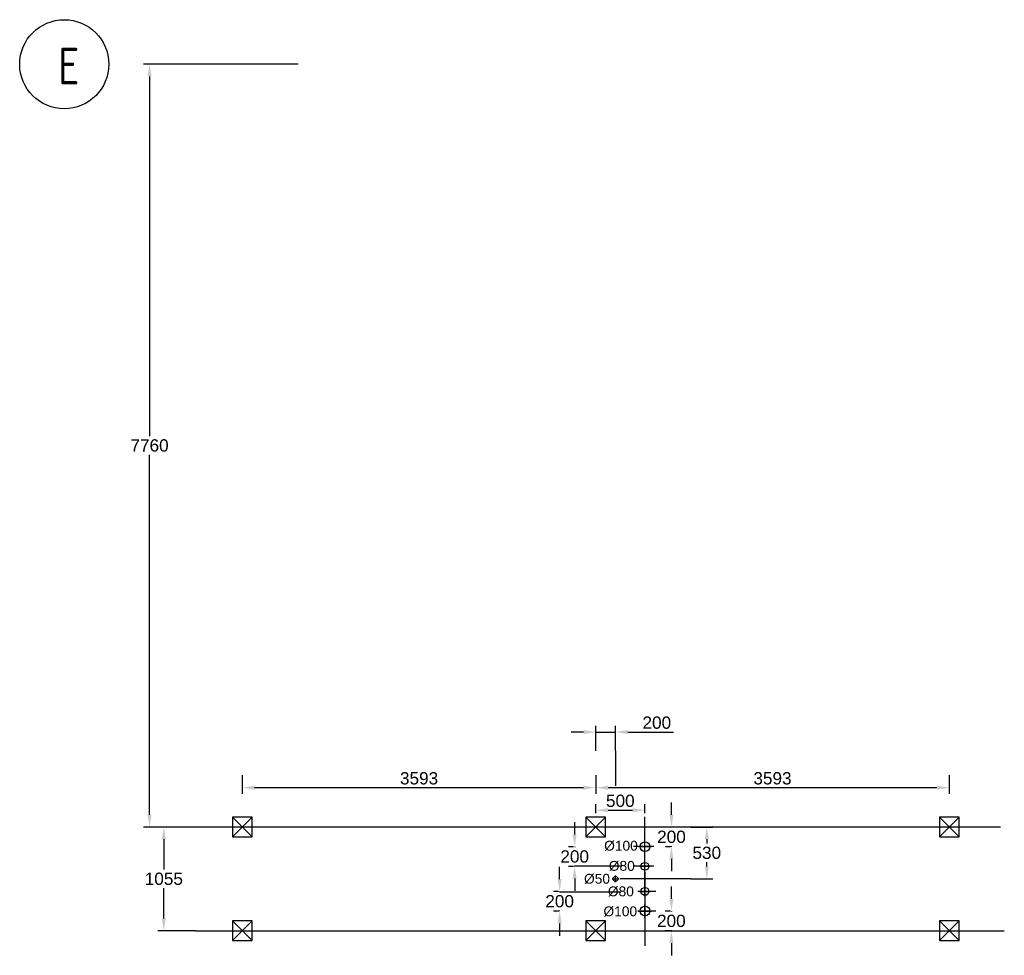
# Model space of a CAD drawing. Extents: x -156717 to 425753, y -51191 to 363295.
# Tile 389 of 502: x 99292 to 109302, y 339542 to 349057. Entities that reach past the tile are written whole.
import ezdxf
from ezdxf.enums import TextEntityAlignment as Align

# ---------------------------------------------------------------- set-up
doc = ezdxf.new("R2010")
doc.units = 0
doc.header["$LTSCALE"] = 50
doc.layers.get('0').update_dxf_attribs({"linetype": 'CONTINUOUS'})
doc.layers.get('Defpoints').update_dxf_attribs({"linetype": 'CONTINUOUS'})
for name, color, linetype in [('57LB', 4, 'CONTINUOUS'), ('AL------_SPARING', 2, 'CONTINUOUS'), ('WL5448--', 4, 'CONTINUOUS'), ('WM570---_TOEVOER', 1, 'CONTINUOUS')]:
    doc.layers.add(name, color=color, linetype=linetype)
doc.styles.add('BURO-018', font='ARIAL.TTF', dxfattribs={"height": 63})
doc.styles.add('ISO25', font='ISO', dxfattribs={"width": 0.9})
doc.styles.get("Standard").update_dxf_attribs({"font": 'ARIAL.TTF'})
doc.dimstyles.new('ISO-25', dxfattribs={"dimtxt": 2.5, "dimasz": 2.5, "dimexe": 1.25, "dimexo": 0.625, "dimtad": 1, "dimtih": 1, "dimdec": 4, "dimdsep": 46, "dimtxsty": 'Standard', "dimcen": 2.5, "dimadec": 0, "dimazin": 0, "dimtfac": 1, "dimtdec": 4, "dimtmove": 0, "dimatfit": 3, "dimfxl": 0, "dimtvp": 1, "dimtolj": 1, "dimtzin": 0, "dimarcsym": 0})

# ---------------------------------------------------------------- blocks, each defined once
blk = doc.blocks.new('*D142')
at = {"layer": 'Defpoints', "color": 0, "transparency": 16777216}
for p in [(100612, 348606), (102155, 348606), (102155, 340847)]:
    blk.add_point(p, dxfattribs=at)
at = {"layer": 'WM570---_TOEVOER', "color": 0, "lineweight": -2, "transparency": 16777216}
for p, q in [((102124, 348606), (100550, 348606)), ((100612, 348481), (100612, 344822)), ((100612, 340972), (100612, 344632)), ((102124, 340847), (100550, 340847))]:
    blk.add_line(p, q, dxfattribs=at)
at = {"layer": 'WM570---_TOEVOER', "color": 0, "transparency": 16777216}
for points in [[(100591, 348481), (100633, 348481), (100612, 348606)], [(100591, 340972), (100633, 340972), (100612, 340847)]]:
    blk.add_solid(points, dxfattribs=at)
at = {"layer": 'WM570---_TOEVOER', "color": 0, "transparency": 16777216, "insert": (100612, 344727), "char_height": 125, "attachment_point": 5}
blk.add_mtext('\\A1;7760', dxfattribs=at)
blk = doc.blocks.new('*D2450')
at = {"layer": 'Defpoints', "color": 0, "transparency": 16777216}
for p in [(101111, 340847), (100757, 339792), (101111, 339792)]:
    blk.add_point(p, dxfattribs=at)
at = {"layer": 'WM570---_TOEVOER', "color": 0, "lineweight": -2, "transparency": 16777216}
for p, q in [((101079, 340847), (100695, 340847)), ((100757, 340722), (100757, 340415)), ((100757, 339917), (100757, 340225)), ((101079, 339792), (100695, 339792))]:
    blk.add_line(p, q, dxfattribs=at)
at = {"layer": 'WM570---_TOEVOER', "color": 0, "transparency": 16777216}
for points in [[(100736, 340722), (100778, 340722), (100757, 340847)], [(100736, 339917), (100778, 339917), (100757, 339792)]]:
    blk.add_solid(points, dxfattribs=at)
at = {"layer": 'WM570---_TOEVOER', "color": 0, "transparency": 16777216, "insert": (100757, 340320), "char_height": 125, "attachment_point": 5}
blk.add_mtext('\\A1;1055', dxfattribs=at)
blk = doc.blocks.new('*D2451')
at = {"layer": 'Defpoints', "color": 0, "transparency": 16777216}
for p in [(101555, 341406), (105148, 341406), (101555, 341247)]:
    blk.add_point(p, dxfattribs=at)
at = {"layer": 'WM570---_TOEVOER', "color": 0, "lineweight": -2, "transparency": 16777216}
for p, q in [((101555, 341375), (101555, 341185)), ((105148, 341375), (105148, 341185)), ((105023, 341247), (101680, 341247))]:
    blk.add_line(p, q, dxfattribs=at)
at = {"layer": 'WM570---_TOEVOER', "color": 0, "transparency": 16777216}
for points in [[(101680, 341268), (101680, 341226), (101555, 341247)], [(105023, 341268), (105023, 341226), (105148, 341247)]]:
    blk.add_solid(points, dxfattribs=at)
at = {"layer": 'WM570---_TOEVOER', "color": 0, "transparency": 16777216, "insert": (103352, 341342), "char_height": 125, "attachment_point": 5}
blk.add_mtext('\\A1;3593', dxfattribs=at)
blk = doc.blocks.new('*D2452')
at = {"layer": 'Defpoints', "color": 0, "transparency": 16777216}
for p in [(105148, 341406), (108741, 341406), (105148, 341247)]:
    blk.add_point(p, dxfattribs=at)
at = {"layer": 'WM570---_TOEVOER', "color": 0, "lineweight": -2, "transparency": 16777216}
for p, q in [((105148, 341375), (105148, 341185)), ((108741, 341375), (108741, 341185)), ((108616, 341247), (105273, 341247))]:
    blk.add_line(p, q, dxfattribs=at)
at = {"layer": 'WM570---_TOEVOER', "color": 0, "transparency": 16777216}
for points in [[(105273, 341268), (105273, 341226), (105148, 341247)], [(108616, 341268), (108616, 341226), (108741, 341247)]]:
    blk.add_solid(points, dxfattribs=at)
at = {"layer": 'WM570---_TOEVOER', "color": 0, "transparency": 16777216, "insert": (106945, 341342), "char_height": 125, "attachment_point": 5}
blk.add_mtext('\\A1;3593', dxfattribs=at)
blk = doc.blocks.new('*D2459')
at = {"layer": 'Defpoints', "color": 0, "transparency": 16777216}
for p in [(105148, 340957), (105648, 341018), (105648, 340957)]:
    blk.add_point(p, dxfattribs=at)
at = {"layer": 'WM570---_TOEVOER', "color": 0, "lineweight": -2, "transparency": 16777216}
for p, q in [((105148, 340989), (105148, 341080)), ((105648, 340989), (105648, 341080)), ((105273, 341018), (105523, 341018))]:
    blk.add_line(p, q, dxfattribs=at)
at = {"layer": 'WM570---_TOEVOER', "color": 0, "transparency": 16777216}
for points in [[(105273, 341039), (105273, 340997), (105148, 341018)], [(105523, 341039), (105523, 340997), (105648, 341018)]]:
    blk.add_solid(points, dxfattribs=at)
at = {"layer": 'WM570---_TOEVOER', "color": 0, "transparency": 16777216, "insert": (105398, 341113), "char_height": 125, "attachment_point": 5}
blk.add_mtext('\\A1;500', dxfattribs=at)
blk = doc.blocks.new('*D2460')
at = {"layer": 'Defpoints', "color": 0, "transparency": 16777216}
for p in [(105939, 340847), (105918, 340647), (105939, 340647)]:
    blk.add_point(p, dxfattribs=at)
at = {"layer": 'WM570---_TOEVOER', "color": 0, "lineweight": -2, "transparency": 16777216}
for p, q in [((105918, 340972), (105918, 341097)), ((105908, 340847), (105856, 340847)), ((105918, 340847), (105918, 340843)), ((105908, 340647), (105856, 340647)), ((105918, 340647), (105918, 340652)), ((105918, 340522), (105918, 340397))]:
    blk.add_line(p, q, dxfattribs=at)
at = {"layer": 'WM570---_TOEVOER', "color": 0, "transparency": 16777216}
for points in [[(105897, 340972), (105939, 340972), (105918, 340847)], [(105897, 340522), (105939, 340522), (105918, 340647)]]:
    blk.add_solid(points, dxfattribs=at)
at = {"layer": 'WM570---_TOEVOER', "color": 0, "transparency": 16777216, "insert": (105918, 340747), "char_height": 125, "attachment_point": 5}
blk.add_mtext('\\A1;200', dxfattribs=at)
blk = doc.blocks.new('*D2461')
at = {"layer": 'Defpoints', "color": 0, "transparency": 16777216}
for p in [(105938, 339992), (105917, 339792), (105938, 339792)]:
    blk.add_point(p, dxfattribs=at)
at = {"layer": 'WM570---_TOEVOER', "color": 0, "lineweight": -2, "transparency": 16777216}
for p, q in [((105917, 340117), (105917, 340242)), ((105907, 339992), (105855, 339992)), ((105917, 339992), (105917, 339988)), ((105907, 339792), (105855, 339792)), ((105917, 339792), (105917, 339797)), ((105917, 339667), (105917, 339542))]:
    blk.add_line(p, q, dxfattribs=at)
at = {"layer": 'WM570---_TOEVOER', "color": 0, "transparency": 16777216}
for points in [[(105897, 340117), (105938, 340117), (105917, 339992)], [(105897, 339667), (105938, 339667), (105917, 339792)]]:
    blk.add_solid(points, dxfattribs=at)
at = {"layer": 'WM570---_TOEVOER', "color": 0, "transparency": 16777216, "insert": (105917, 339892), "char_height": 125, "attachment_point": 5}
blk.add_mtext('\\A1;200', dxfattribs=at)
blk = doc.blocks.new('SparingRond1')
at = {"color": 1, "linetype": 'Continuous'}
for p, q in [((-2, 0), (2, 0)), ((0, -2), (0, 2))]:
    blk.add_line(p, q, dxfattribs=at)
at = {"color": 0, "linetype": 'Continuous'}
blk.add_circle((0, 0), 1.5, dxfattribs=at)
at = {"color": 0, "linetype": 'Continuous', "style": 'BURO-018'}
blk.add_attdef('AL_POSNR', text='', height=1.8, dxfattribs=at).set_placement((0, 3), align=Align.CENTER)
at = {"color": 0, "linetype": 'Continuous', "style": 'BURO-018', "flags": 1}
blk.add_attdef('AL_OMS', (0, 0), '', height=1.8, dxfattribs=at)
blk = doc.blocks.new('*D2462')
at = {"layer": 'Defpoints', "color": 0, "transparency": 16777216}
for p in [(104954, 340647), (104934, 340447), (104954, 340447)]:
    blk.add_point(p, dxfattribs=at)
at = {"layer": 'WM570---_TOEVOER', "color": 0, "lineweight": -2, "transparency": 16777216}
for p, q in [((104934, 340772), (104934, 340897)), ((104923, 340647), (104871, 340647)), ((104934, 340647), (104934, 340643)), ((104923, 340447), (104871, 340447)), ((104934, 340447), (104934, 340452)), ((104934, 340322), (104934, 340197))]:
    blk.add_line(p, q, dxfattribs=at)
at = {"layer": 'WM570---_TOEVOER', "color": 0, "transparency": 16777216}
for points in [[(104913, 340772), (104954, 340772), (104934, 340647)], [(104913, 340322), (104954, 340322), (104934, 340447)]]:
    blk.add_solid(points, dxfattribs=at)
at = {"layer": 'WM570---_TOEVOER', "color": 0, "transparency": 16777216, "insert": (104934, 340547), "char_height": 125, "attachment_point": 5}
blk.add_mtext('\\A1;200', dxfattribs=at)
blk = doc.blocks.new('*D2463')
at = {"layer": 'Defpoints', "color": 0, "transparency": 16777216}
for p in [(104802, 340192), (104781, 339992), (104802, 339992)]:
    blk.add_point(p, dxfattribs=at)
at = {"layer": 'WM570---_TOEVOER', "color": 0, "lineweight": -2, "transparency": 16777216}
for p, q in [((104781, 340317), (104781, 340442)), ((104770, 340192), (104719, 340192)), ((104781, 340192), (104781, 340188)), ((104770, 339992), (104719, 339992)), ((104781, 339992), (104781, 339997)), ((104781, 339867), (104781, 339742))]:
    blk.add_line(p, q, dxfattribs=at)
at = {"layer": 'WM570---_TOEVOER', "color": 0, "transparency": 16777216}
for points in [[(104760, 340317), (104802, 340317), (104781, 340192)], [(104760, 339867), (104802, 339867), (104781, 339992)]]:
    blk.add_solid(points, dxfattribs=at)
at = {"layer": 'WM570---_TOEVOER', "color": 0, "transparency": 16777216, "insert": (104781, 340092), "char_height": 125, "attachment_point": 5}
blk.add_mtext('\\A1;200', dxfattribs=at)
blk = doc.blocks.new('*D2464')
at = {"layer": 'Defpoints', "color": 0, "transparency": 16777216}
for p in [(106083, 340847), (106277, 340847), (106085, 340320)]:
    blk.add_point(p, dxfattribs=at)
at = {"layer": 'WM570---_TOEVOER', "color": 0, "lineweight": -2, "transparency": 16777216}
for p, q in [((106114, 340847), (106340, 340847)), ((106277, 340722), (106277, 340679)), ((106277, 340445), (106277, 340489)), ((106116, 340320), (106340, 340320))]:
    blk.add_line(p, q, dxfattribs=at)
at = {"layer": 'WM570---_TOEVOER', "color": 0, "transparency": 16777216}
for points in [[(106257, 340722), (106298, 340722), (106277, 340847)], [(106257, 340445), (106298, 340445), (106277, 340320)]]:
    blk.add_solid(points, dxfattribs=at)
at = {"layer": 'WM570---_TOEVOER', "color": 0, "transparency": 16777216, "insert": (106277, 340584), "char_height": 125, "attachment_point": 5}
blk.add_mtext('\\A1;530', dxfattribs=at)
blk = doc.blocks.new('*D2466')
at = {"layer": 'Defpoints', "color": 0, "transparency": 16777216}
for p in [(105349, 341813), (105149, 341591), (105349, 341591)]:
    blk.add_point(p, dxfattribs=at)
at = {"layer": 'WM570---_TOEVOER', "color": 0, "lineweight": -2, "transparency": 16777216}
for p, q in [((105149, 341623), (105149, 341876)), ((105349, 341623), (105349, 341876)), ((105024, 341813), (104899, 341813)), ((105149, 341813), (105349, 341813)), ((105474, 341813), (105939, 341813))]:
    blk.add_line(p, q, dxfattribs=at)
at = {"layer": 'WM570---_TOEVOER', "color": 0, "transparency": 16777216}
for points in [[(105024, 341834), (105024, 341792), (105149, 341813)], [(105474, 341834), (105474, 341792), (105349, 341813)]]:
    blk.add_solid(points, dxfattribs=at)
at = {"layer": 'WM570---_TOEVOER', "color": 0, "transparency": 16777216, "insert": (105769, 341908), "char_height": 125, "attachment_point": 5}
blk.add_mtext('\\A1;200', dxfattribs=at)

msp = doc.modelspace()

# ---------------------------------------------------------------- linework, layer by layer
at = {"layer": 'AL------_SPARING', "color": 1}
for p, q in [((105348.77227, 341622.55596), (105348.77227, 341265.14081)), ((105648.45025, 340479.71913), (105648.45025, 340949.9047)), ((105739.05959, 340647.48097), (105531.76618, 340647.48097)), ((104933.59177, 340452.40935), (105412.52086, 340452.40935)), ((105739.05959, 340447.48097), (105531.76618, 340447.48097)), ((105648.45025, 340192.48097), (105648.45025, 340447.48097)), ((105648.45025, 340387.85062), (105648.45025, 339640.13614)), ((106115.85206, 340319.98097), (105393.54144, 340319.98097)), ((104781.0166, 340187.5526), (105396.27346, 340187.5526)), ((105758.50523, 340192.48097), (105577.14056, 340192.48097)), ((105758.50523, 339992.48097), (105577.14056, 339992.48097))]:
    msp.add_line(p, q, dxfattribs=at)
msp.add_circle((99744.85928, 348604.1499), 453.11793, dxfattribs=at)
at = {"layer": 'WL5448--', "color": 1}
for p, q in [((101655.45025, 340747.48097), (101455.45025, 340947.48097)), ((101655.45025, 340947.48097), (101455.45025, 340747.48097)), ((105248.45025, 340747.48097), (105048.45025, 340947.48097)), ((105248.45025, 340947.48097), (105048.45025, 340747.48097)), ((108841.45025, 340747.48097), (108641.45025, 340947.48097)), ((108841.45025, 340947.48097), (108641.45025, 340747.48097)), ((102124.0918, 340847.48097), (109261.99587, 340847.48097)), ((101655.45025, 339692.48097), (101455.45025, 339892.48097)), ((101655.45025, 339892.48097), (101455.45025, 339692.48097)), ((105248.45025, 339692.48097), (105048.45025, 339892.48097)), ((105248.45025, 339892.48097), (105048.45025, 339692.48097)), ((108841.45025, 339692.48097), (108641.45025, 339892.48097)), ((108841.45025, 339892.48097), (108641.45025, 339692.48097)), ((101079.2889, 339792.48097), (109301.86966, 339792.48097))]:
    msp.add_line(p, q, dxfattribs=at)
for points in [[(101455.45025, 340747.48097), (101655.45025, 340747.48097), (101655.45025, 340947.48097), (101455.45025, 340947.48097)], [(105048.45025, 340747.48097), (105248.45025, 340747.48097), (105248.45025, 340947.48097), (105048.45025, 340947.48097)], [(108641.45025, 340747.48097), (108841.45025, 340747.48097), (108841.45025, 340947.48097), (108641.45025, 340947.48097)], [(101455.45025, 339692.48097), (101655.45025, 339692.48097), (101655.45025, 339892.48097), (101455.45025, 339892.48097)], [(105048.45025, 339692.48097), (105248.45025, 339692.48097), (105248.45025, 339892.48097), (105048.45025, 339892.48097)], [(108641.45025, 339692.48097), (108841.45025, 339692.48097), (108841.45025, 339892.48097), (108641.45025, 339892.48097)]]:
    msp.add_lwpolyline(points, close=True, dxfattribs=at)

# ---------------------------------------------------------------- block references
at = {"layer": 'AL------_SPARING', "color": 2}
ref = msp.add_blockref('SparingRond1', (105648.45025, 340647.48097), dxfattribs=dict(at, xscale=33.33333333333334, yscale=33.33333333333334, zscale=33.33333333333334))
ref.add_attrib('AL_POSNR', '%%c100', dxfattribs={"layer": '0', "linetype": 'Continuous', "height": 100, "style": 'BURO-018'}).set_placement((105404.71494, 340607.18112), align=Align.CENTER)
ref = msp.add_blockref('SparingRond1', (105648.45025, 340447.48097), dxfattribs=dict(at, xscale=26.66666666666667, yscale=26.66666666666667, zscale=26.66666666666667))
ref.add_attrib('AL_POSNR', '%%c80', dxfattribs={"layer": '0', "linetype": 'Continuous', "height": 100, "style": 'BURO-018'}).set_placement((105413.10265, 340401.99719), align=Align.CENTER)
ref = msp.add_blockref('SparingRond1', (105349.98497, 340319.98097), dxfattribs=dict(at, xscale=16.66666666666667, yscale=16.66666666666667, zscale=16.66666666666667))
ref.add_attrib('AL_POSNR', '%%c50', dxfattribs={"layer": '0', "linetype": 'Continuous', "height": 100, "style": 'BURO-018'}).set_placement((105161.17102, 340270.78439), align=Align.CENTER)
ref = msp.add_blockref('SparingRond1', (105648.45025, 340192.48097), dxfattribs=dict(at, xscale=26.66666666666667, yscale=26.66666666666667, zscale=26.66666666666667))
ref.add_attrib('AL_POSNR', '%%c80', dxfattribs={"layer": '0', "linetype": 'Continuous', "height": 100, "style": 'BURO-018'}).set_placement((105403.65528, 340142.56982), align=Align.CENTER)
ref = msp.add_blockref('SparingRond1', (105648.45025, 339992.48097), dxfattribs=dict(at, xscale=33.33333333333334, yscale=33.33333333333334, zscale=33.33333333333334))
ref.add_attrib('AL_POSNR', '%%c100', dxfattribs={"layer": '0', "linetype": 'Continuous', "height": 100, "style": 'BURO-018'}).set_placement((105397.63039, 339939.74412), align=Align.CENTER)

# ---------------------------------------------------------------- texts
at = {"layer": '57LB', "color": 2, "linetype": 'Continuous', "style": 'ISO25', "width": 0.9}
msp.add_text('E', height=375, dxfattribs=at).set_placement((99682.61139, 348397.01191))

# ---------------------------------------------------------------- dimensions: what is measured, and where the dimension line sits
at = {"layer": 'WM570---_TOEVOER', "color": 1}
for base, p1, p2, text, picture, middle in [((100612.28898, 348606.24129), (102155.3418, 340847.48097), (102155.3418, 348606.24129), '7760', '*D142', (100612.28898, 344726.86113)), ((106277.33858, 340847.48097), (106084.60206, 340319.98097), (106083.12368, 340847.48097), '530', '*D2464', (106277.33858, 340583.73097))]:
    dim = msp.add_linear_dim(base=base, p1=p1, p2=p2, angle=90, text=text, dimstyle='ISO-25', override={"dimscale": 50, "dimdec": 0}, dxfattribs=at)
    dim.commit()
    dim.dimension.update_dxf_attribs({"geometry": picture, "text_midpoint": middle})
for base, p1, p2, picture, middle in [((105348.77227, 341813.06476), (105148.77227, 341591.30596), (105348.77227, 341591.30596), '*D2466', (105768.96327, 341908.13639)), ((101555.45025, 341247.17465), (105148.45025, 341405.98743), (101555.45025, 341405.98743), '*D2451', (103351.95025, 341342.28891)), ((105148.45025, 341247.17465), (108741.45025, 341405.98743), (105148.45025, 341405.98743), '*D2452', (106944.95025, 341342.28891)), ((105648.45025, 341017.91955), (105148.45025, 340957.30105), (105648.45025, 340957.30105), '*D2459', (105398.45025, 341112.99117))]:
    dim = msp.add_linear_dim(base=base, p1=p1, p2=p2, dimstyle='ISO-25', override={"dimscale": 50, "dimdec": 0}, dxfattribs=at)
    dim.commit()
    dim.dimension.update_dxf_attribs({"geometry": picture, "text_midpoint": middle})
for base, p1, p2, picture, middle in [((105918.23342, 340647.48097), (105938.86372, 340847.48097), (105938.86372, 340647.48097), '*D2460', (105918.23342, 340747.48097)), ((104933.59177, 340447.48097), (104954.22207, 340647.48097), (104954.22207, 340447.48097), '*D2462', (104933.59177, 340547.48097)), ((104781.0166, 339992.48097), (104801.6469, 340192.48097), (104801.6469, 339992.48097), '*D2463', (104781.0166, 340092.48097)), ((105917.47027, 339792.48097), (105938.10056, 339992.48097), (105938.10056, 339792.48097), '*D2461', (105917.47027, 339892.48097))]:
    dim = msp.add_linear_dim(base=base, p1=p1, p2=p2, angle=90, dimstyle='ISO-25', override={"dimscale": 50, "dimdec": 0}, dxfattribs=at)
    dim.commit()
    dim.dimension.update_dxf_attribs({"geometry": picture, "text_midpoint": middle, "dimtype": 160})
dim = msp.add_linear_dim(base=(100757.01134, 339792.48097), p1=(101110.5389, 340847.48097), p2=(101110.5389, 339792.48097), angle=90, dimstyle='ISO-25', override={"dimscale": 50, "dimdec": 0}, dxfattribs=at)
dim.commit()
dim.dimension.update_dxf_attribs({"geometry": '*D2450', "text_midpoint": (100757.01134, 340319.98097)})

doc.saveas('drawing.dxf')
